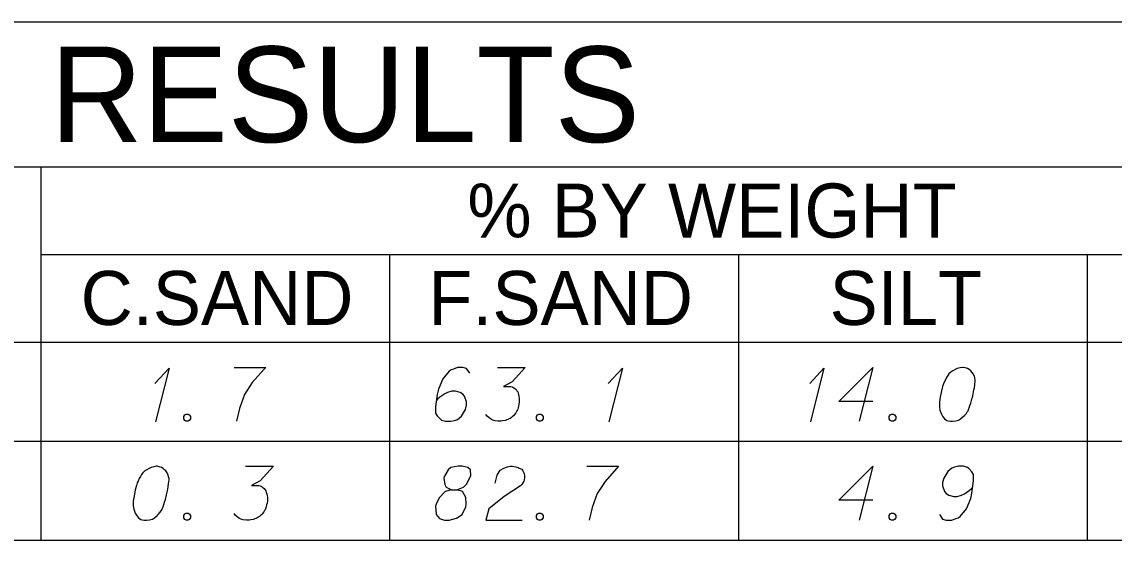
# Model space of a CAD drawing. Extents: x 2074207 to 2076812, y 516372 to 523312.
# Drawn here: x 2076524.4 to 2076621.5, y 520516 to 520562 of the extents above; entities that cross this region are included whole.
import ezdxf

# ---------------------------------------------------------------- set-up
doc = ezdxf.new("R2010")
doc.units = 0
for name, color, linetype in [('Prop DirtTable_ Soil Test Results - Outline (Major)', 7, 'Continuous'), ('Prop DirtTable_ Soil Test Results - Outline (Minor)', 7, 'Continuous'), ('Prop DirtTable_ Soil Test Results - Tx (Header - Large)', 7, 'Continuous'), ('Prop DirtTable_ Soil Test Results - Tx (Header - Small)', 7, 'Continuous'), ('Prop DirtTable_ Soil Test Results - Tx (Sample Data)', 7, 'Continuous')]:
    doc.layers.add(name, color=color, linetype=linetype)

msp = doc.modelspace()

# ---------------------------------------------------------------- linework, layer by layer
at = {"layer": 'Prop DirtTable_ Soil Test Results - Outline (Major)'}
for p, q in [((2076260.609, 520562.044), (2076811.903, 520562.044)), ((2076260.609, 520533.559), (2076811.903, 520533.559)), ((2076260.609, 520533.559), (2076811.903, 520533.559)), ((2076260.609, 520515.959), (2076811.903, 520515.959))]:
    msp.add_line(p, q, dxfattribs=at)
at = {"layer": 'Prop DirtTable_ Soil Test Results - Outline (Minor)'}
for p, q in [((2076260.609, 520549.159), (2076811.903, 520549.159)), ((2076526.074, 520549.159), (2076526.074, 520524.759)), ((2076526.074, 520541.359), (2076731.93, 520541.359)), ((2076557.094, 520541.359), (2076557.094, 520524.759)), ((2076588.114, 520541.359), (2076588.114, 520524.759)), ((2076619.134, 520524.759), (2076619.134, 520541.359)), ((2076260.609, 520524.759), (2076811.903, 520524.759)), ((2076260.609, 520524.759), (2076811.903, 520524.759)), ((2076526.074, 520524.759), (2076526.074, 520515.959)), ((2076557.094, 520524.759), (2076557.094, 520515.959)), ((2076588.114, 520524.759), (2076588.114, 520515.959)), ((2076619.134, 520515.959), (2076619.134, 520524.759)), ((2076260.609, 520515.959), (2076811.903, 520515.959))]:
    msp.add_line(p, q, dxfattribs=at)
at = {"layer": 'Prop DirtTable_ Soil Test Results - Tx (Sample Data)'}
for points in [[(2076536.207, 520529.888), (2076537.477, 520531.249), (2076536.277, 520526.487)], [(2076543.262, 520531.324), (2076546.084, 520531.324), (2076545.907, 520531.135), (2076544.884, 520529.964), (2076544.179, 520528.905), (2076543.756, 520527.658), (2076543.473, 520526.524)], [(2076564.215, 520530.795), (2076563.933, 520531.211), (2076563.616, 520531.324), (2076563.122, 520531.324), (2076562.769, 520531.173), (2076562.558, 520531.098), (2076562.381, 520530.984), (2076561.817, 520530.304), (2076561.429, 520529.397), (2076561.323, 520528.905), (2076561.182, 520527.809), (2076561.182, 520527.242), (2076561.323, 520527.016), (2076561.605, 520526.713), (2076561.711, 520526.638), (2076562.064, 520526.524), (2076562.522, 520526.524), (2076562.875, 520526.6), (2076563.122, 520526.676), (2076563.475, 520526.978), (2076563.827, 520527.583), (2076563.933, 520527.961), (2076563.933, 520528.263), (2076563.757, 520528.754), (2076563.616, 520528.943), (2076563.369, 520529.094), (2076562.946, 520529.208), (2076562.628, 520529.208), (2076562.24, 520529.094), (2076561.993, 520528.981), (2076561.57, 520528.679), (2076561.358, 520528.49), (2076561.252, 520528.376)], [(2076566.685, 520531.324), (2076569.154, 520531.324), (2076567.99, 520530.039), (2076567.214, 520529.624), (2076567.849, 520529.624), (2076567.99, 520529.586), (2076568.06, 520529.548), (2076568.131, 520529.51), (2076568.202, 520529.472), (2076568.343, 520529.359), (2076568.413, 520529.246), (2076568.484, 520529.132), (2076568.519, 520529.019), (2076568.59, 520528.754), (2076568.625, 520528.527), (2076568.625, 520528.414), (2076568.625, 520528.263), (2076568.59, 520528.036), (2076568.554, 520527.885), (2076568.519, 520527.734), (2076568.484, 520527.62), (2076568.449, 520527.545), (2076568.413, 520527.469), (2076568.378, 520527.394), (2076568.307, 520527.28), (2076568.202, 520527.129), (2076568.096, 520527.016), (2076568.025, 520526.94), (2076567.919, 520526.864), (2076567.814, 520526.789), (2076567.672, 520526.713), (2076567.602, 520526.676), (2076567.355, 520526.6), (2076567.143, 520526.562), (2076567.002, 520526.524), (2076566.755, 520526.524), (2076566.473, 520526.562), (2076566.367, 520526.6), (2076566.261, 520526.638), (2076566.156, 520526.676), (2076566.05, 520526.751), (2076565.944, 520526.827), (2076565.768, 520526.978), (2076565.662, 520527.129)], [(2076576.527, 520529.888), (2076577.797, 520531.249), (2076576.597, 520526.487)], [(2076594.447, 520529.888), (2076595.717, 520531.249), (2076594.517, 520526.487)], [(2076600.055, 520528.301), (2076597.022, 520528.301), (2076600.055, 520531.324), (2076598.856, 520526.524)], [(2076608.098, 520531.324), (2076608.028, 520531.324), (2076607.816, 520531.287), (2076607.675, 520531.249), (2076607.569, 520531.211), (2076607.393, 520531.135), (2076607.181, 520531.022), (2076607.005, 520530.909), (2076606.828, 520530.757), (2076606.723, 520530.606), (2076606.617, 520530.417), (2076606.511, 520530.228), (2076606.405, 520530.002), (2076606.335, 520529.85), (2076606.264, 520529.624), (2076606.158, 520529.246), (2076606.052, 520528.679), (2076605.982, 520528.225), (2076605.982, 520527.809), (2076606.017, 520527.507), (2076606.158, 520527.167), (2076606.264, 520526.978), (2076606.44, 520526.751), (2076606.652, 520526.6), (2076606.758, 520526.562), (2076606.969, 520526.524), (2076607.146, 520526.524), (2076607.428, 520526.562), (2076607.675, 520526.638), (2076607.851, 520526.751), (2076608.098, 520526.94), (2076608.204, 520527.053), (2076608.345, 520527.205), (2076608.451, 520527.356), (2076608.522, 520527.469), (2076608.592, 520527.658), (2076608.627, 520527.734), (2076608.698, 520527.923), (2076608.769, 520528.15), (2076608.839, 520528.376), (2076608.874, 520528.527), (2076608.91, 520528.641), (2076608.945, 520528.792), (2076609.015, 520529.132), (2076609.051, 520529.321), (2076609.086, 520529.51), (2076609.121, 520529.775), (2076609.157, 520530.115), (2076609.157, 520530.228), (2076609.121, 520530.379), (2076609.086, 520530.531), (2076608.98, 520530.757), (2076608.874, 520530.909), (2076608.769, 520531.022), (2076608.627, 520531.135), (2076608.486, 520531.211), (2076608.38, 520531.249), (2076608.275, 520531.287), (2076608.098, 520531.324)], [(2076538.993, 520527.167), (2076539.17, 520527.167), (2076539.276, 520527.091), (2076539.381, 520526.94), (2076539.381, 520526.751), (2076539.276, 520526.6), (2076539.17, 520526.524), (2076538.993, 520526.524), (2076538.888, 520526.6), (2076538.782, 520526.751), (2076538.782, 520526.94), (2076538.888, 520527.091), (2076538.993, 520527.167)], [(2076570.353, 520527.167), (2076570.53, 520527.167), (2076570.636, 520527.091), (2076570.741, 520526.94), (2076570.741, 520526.751), (2076570.636, 520526.6), (2076570.53, 520526.524), (2076570.353, 520526.524), (2076570.248, 520526.6), (2076570.142, 520526.751), (2076570.142, 520526.94), (2076570.248, 520527.091), (2076570.353, 520527.167)], [(2076601.713, 520527.167), (2076601.89, 520527.167), (2076601.996, 520527.091), (2076602.101, 520526.94), (2076602.101, 520526.751), (2076601.996, 520526.6), (2076601.89, 520526.524), (2076601.713, 520526.524), (2076601.608, 520526.6), (2076601.502, 520526.751), (2076601.502, 520526.94), (2076601.608, 520527.091), (2076601.713, 520527.167)], [(2076536.418, 520522.524), (2076536.348, 520522.524), (2076536.136, 520522.487), (2076535.995, 520522.449), (2076535.889, 520522.411), (2076535.713, 520522.335), (2076535.501, 520522.222), (2076535.325, 520522.109), (2076535.148, 520521.957), (2076535.043, 520521.806), (2076534.937, 520521.617), (2076534.831, 520521.428), (2076534.725, 520521.202), (2076534.655, 520521.05), (2076534.584, 520520.824), (2076534.478, 520520.446), (2076534.372, 520519.879), (2076534.302, 520519.425), (2076534.302, 520519.009), (2076534.337, 520518.707), (2076534.478, 520518.367), (2076534.584, 520518.178), (2076534.76, 520517.951), (2076534.972, 520517.8), (2076535.078, 520517.762), (2076535.289, 520517.724), (2076535.466, 520517.724), (2076535.748, 520517.762), (2076535.995, 520517.838), (2076536.171, 520517.951), (2076536.418, 520518.14), (2076536.524, 520518.253), (2076536.665, 520518.405), (2076536.771, 520518.556), (2076536.842, 520518.669), (2076536.912, 520518.858), (2076536.947, 520518.934), (2076537.018, 520519.123), (2076537.089, 520519.35), (2076537.159, 520519.576), (2076537.194, 520519.727), (2076537.23, 520519.841), (2076537.265, 520519.992), (2076537.335, 520520.332), (2076537.371, 520520.521), (2076537.406, 520520.71), (2076537.441, 520520.975), (2076537.477, 520521.315), (2076537.477, 520521.428), (2076537.441, 520521.579), (2076537.406, 520521.731), (2076537.3, 520521.957), (2076537.194, 520522.109), (2076537.089, 520522.222), (2076536.947, 520522.335), (2076536.806, 520522.411), (2076536.7, 520522.449), (2076536.595, 520522.487), (2076536.418, 520522.524)], [(2076544.285, 520522.524), (2076546.754, 520522.524), (2076545.59, 520521.239), (2076544.814, 520520.824), (2076545.449, 520520.824), (2076545.59, 520520.786), (2076545.66, 520520.748), (2076545.731, 520520.71), (2076545.802, 520520.672), (2076545.943, 520520.559), (2076546.013, 520520.446), (2076546.084, 520520.332), (2076546.119, 520520.219), (2076546.19, 520519.954), (2076546.225, 520519.727), (2076546.225, 520519.614), (2076546.225, 520519.463), (2076546.19, 520519.236), (2076546.154, 520519.085), (2076546.119, 520518.934), (2076546.084, 520518.82), (2076546.049, 520518.745), (2076546.013, 520518.669), (2076545.978, 520518.594), (2076545.907, 520518.48), (2076545.802, 520518.329), (2076545.696, 520518.216), (2076545.625, 520518.14), (2076545.519, 520518.064), (2076545.414, 520517.989), (2076545.272, 520517.913), (2076545.202, 520517.876), (2076544.955, 520517.8), (2076544.743, 520517.762), (2076544.602, 520517.724), (2076544.355, 520517.724), (2076544.073, 520517.762), (2076543.967, 520517.8), (2076543.861, 520517.838), (2076543.756, 520517.876), (2076543.65, 520517.951), (2076543.544, 520518.027), (2076543.368, 520518.178), (2076543.262, 520518.329)], [(2076562.593, 520520.446), (2076563.087, 520520.446), (2076563.228, 520520.483), (2076563.651, 520520.672), (2076563.969, 520520.975), (2076564.321, 520521.693), (2076564.286, 520522.222), (2076564.039, 520522.411), (2076563.545, 520522.524), (2076563.192, 520522.524), (2076562.522, 520522.411), (2076562.311, 520522.222), (2076561.958, 520521.655), (2076561.923, 520521.466), (2076561.993, 520520.899), (2076562.134, 520520.672), (2076562.593, 520520.446), (2076562.028, 520520.294), (2076561.499, 520519.727), (2076561.217, 520519.161), (2076561.182, 520518.972), (2076561.217, 520518.253), (2076561.535, 520517.876), (2076561.958, 520517.724), (2076562.381, 520517.724), (2076563.051, 520517.913), (2076563.545, 520518.253), (2076563.863, 520518.934), (2076563.898, 520519.161), (2076563.863, 520519.765), (2076563.58, 520520.294), (2076563.087, 520520.446)], [(2076566.473, 520521.013), (2076566.649, 520521.731), (2076566.932, 520522.184), (2076567.249, 520522.373), (2076567.567, 520522.487), (2076567.814, 520522.524), (2076567.99, 520522.524), (2076568.307, 520522.487), (2076568.519, 520522.411), (2076568.625, 520522.373), (2076568.837, 520522.26), (2076568.942, 520522.109), (2076569.013, 520521.957), (2076569.048, 520521.844), (2076569.083, 520521.693), (2076569.083, 520521.504), (2076569.048, 520521.315), (2076569.013, 520521.202), (2076568.942, 520521.05), (2076568.837, 520520.899), (2076568.731, 520520.786), (2076567.284, 520519.841), (2076565.909, 520518.745), (2076565.662, 520517.724), (2076568.872, 520517.724)], [(2076574.622, 520522.524), (2076577.444, 520522.524), (2076577.267, 520522.335), (2076576.244, 520521.164), (2076575.539, 520520.105), (2076575.116, 520518.858), (2076574.833, 520517.724)], [(2076600.055, 520519.501), (2076597.022, 520519.501), (2076600.055, 520522.524), (2076598.856, 520517.724)], [(2076605.982, 520518.253), (2076606.264, 520517.838), (2076606.581, 520517.724), (2076607.075, 520517.724), (2076607.428, 520517.876), (2076607.64, 520517.951), (2076607.816, 520518.064), (2076608.38, 520518.745), (2076608.769, 520519.652), (2076608.874, 520520.143), (2076609.015, 520521.239), (2076609.015, 520521.806), (2076608.874, 520522.033), (2076608.592, 520522.335), (2076608.486, 520522.411), (2076608.134, 520522.524), (2076607.675, 520522.524), (2076607.322, 520522.449), (2076607.075, 520522.373), (2076606.723, 520522.071), (2076606.37, 520521.466), (2076606.264, 520521.088), (2076606.264, 520520.786), (2076606.44, 520520.294), (2076606.581, 520520.105), (2076606.828, 520519.954), (2076607.252, 520519.841), (2076607.569, 520519.841), (2076607.957, 520519.954), (2076608.204, 520520.068), (2076608.627, 520520.37), (2076608.839, 520520.559), (2076608.945, 520520.672)], [(2076538.993, 520518.367), (2076539.17, 520518.367), (2076539.276, 520518.291), (2076539.381, 520518.14), (2076539.381, 520517.951), (2076539.276, 520517.8), (2076539.17, 520517.724), (2076538.993, 520517.724), (2076538.888, 520517.8), (2076538.782, 520517.951), (2076538.782, 520518.14), (2076538.888, 520518.291), (2076538.993, 520518.367)], [(2076570.353, 520518.367), (2076570.53, 520518.367), (2076570.636, 520518.291), (2076570.741, 520518.14), (2076570.741, 520517.951), (2076570.636, 520517.8), (2076570.53, 520517.724), (2076570.353, 520517.724), (2076570.248, 520517.8), (2076570.142, 520517.951), (2076570.142, 520518.14), (2076570.248, 520518.291), (2076570.353, 520518.367)], [(2076601.713, 520518.367), (2076601.89, 520518.367), (2076601.996, 520518.291), (2076602.101, 520518.14), (2076602.101, 520517.951), (2076601.996, 520517.8), (2076601.89, 520517.724), (2076601.713, 520517.724), (2076601.608, 520517.8), (2076601.502, 520517.951), (2076601.502, 520518.14), (2076601.608, 520518.291), (2076601.713, 520518.367)]]:
    msp.add_lwpolyline(points, dxfattribs=at)

# ---------------------------------------------------------------- texts
at = {"layer": 'Prop DirtTable_ Soil Test Results - Tx (Header - Large)'}
msp.add_text('SOIL TEST RESULTS', height=8.50001, dxfattribs=at).set_placement((2076465.656, 520551.351))
at = {"layer": 'Prop DirtTable_ Soil Test Results - Tx (Header - Small)'}
for s, height, p in [('% BY WEIGHT', 4.79998, (2076564.009, 520542.869)), ('C.SAND', 4.8, (2076529.618, 520535.094)), ('F.SAND', 4.8, (2076560.529, 520535.094)), ('SILT', 4.8, (2076596.215, 520535.094))]:
    msp.add_text(s, height=height, dxfattribs=at).set_placement(p)

doc.saveas('drawing.dxf')
